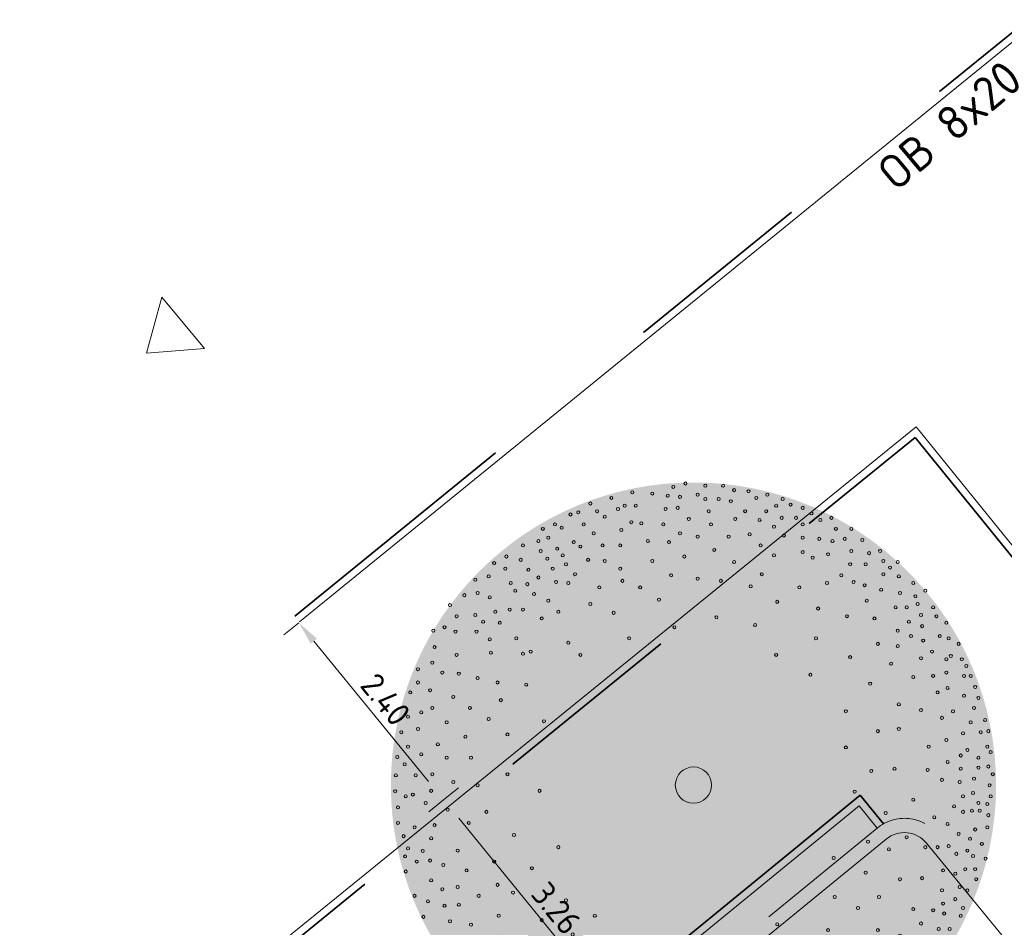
# Model space of a CAD drawing. Header units: metres. Extents: x 92403 to 95147, y 464428 to 465602.
# Tile 517 of 568: x 93371 to 93381, y 465209 to 465218. Entities that reach past the tile are written whole.
import ezdxf

# ---------------------------------------------------------------- set-up
doc = ezdxf.new("R2010")
doc.units = ezdxf.units.M
doc.linetypes.add('VH-OPSLUITBAND_80X200', pattern=[14, 8, -2, 2, -2])
doc.linetypes.add('VH-TROTTOIRBAND', pattern=[15, 5, -2, 2, -2, 2, -2])
doc.layers.get('0').update_dxf_attribs({"linetype": 'CONTINUOUS'})
doc.layers.get('Defpoints').update_dxf_attribs({"linetype": 'CONTINUOUS'})
for name, color, linetype, lineweight in [('B-RO-OG-TOPOGRAFIE_BEBOUWING_ENTREE-S', 7, 'CONTINUOUS', 5), ('N-WE-VH-KANTOPSLUITING_OPSLUITBAND_80X200-G', 7, 'VH-OPSLUITBAND_80X200', 35), ('N-WE-VH-KANTOPSLUITING_TROTTOIRBAND-G', 7, 'VH-TROTTOIRBAND', 35), ('N-WE-VH-KANTOPSLUITING_TROTTOIRBAND_130 150-T18', 10, 'CONTINUOUS', 18), ('N-WE-VH-KANTOPSLUITING_VOORKANTBAND-G', 50, 'CONTINUOUS', 35), ('X-XX-AL-M', 7, 'CONTINUOUS', 18)]:
    doc.layers.add(name, color=color, linetype=linetype, lineweight=lineweight)
doc.layers.add('N-RO-GR-BOOM-S', color=7, linetype='CONTINUOUS', lineweight=9, true_color=0x005700, transparency=0.3)
doc.layers.add('N-RO-GR-BOOM-V', color=7, linetype='CONTINUOUS', lineweight=18, true_color=0x002600)
doc.styles.add('NLCS-ISO-M100-T25', font='NLCS-ISO.ttf', dxfattribs={"height": 0.25})
doc.styles.add('NLCS-ISO-M200-T18', font='NLCS-ISO.ttf', dxfattribs={"height": 0.36})
doc.dimstyles.new('NLCS-M100-T25-PIJL_L2_H1', dxfattribs={"dimscale": 0.1, "dimtxt": 2.5, "dimasz": 2.5, "dimexe": 2, "dimexo": 2, "dimgap": 0.7, "dimtad": 1, "dimzin": 0, "dimdsep": 46, "dimtxsty": 'NLCS-ISO-M100-T25', "dimcen": 0, "dimdle": 2, "dimclrd": 256, "dimclre": 256, "dimclrt": 256, "dimadec": 1, "dimazin": 0, "dimtfac": 1, "dimtdec": 3, "dimtofl": 0, "dimtmove": 0, "dimatfit": 3, "dimfxl": 2, "dimfxlon": 1, "dimtfillclr": 256, "dimtolj": 1, "dimtzin": 0, "dimlwd": -1, "dimlwe": -1, "dimarcsym": 0})

# ---------------------------------------------------------------- blocks, each defined once
blk = doc.blocks.new('SRO-BEBOUWING_ENTREE')
blk.add_lwpolyline([(0, 0.35), (0, -0.35), (0.5, 0)], close=True)
blk = doc.blocks.new('*D30')
at = {"layer": 'Defpoints', "color": 0, "transparency": 16777216}
for p in [(93373.61134925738, 465212.0039506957), (93375.13047371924, 465210.1464884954), (93375.13047371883, 465210.1464884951)]:
    blk.add_point(p, dxfattribs=at)
at = {"layer": 'X-XX-AL-M', "transparency": 16777216}
for p, q in [((93373.61134925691, 465212.0039506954), (93373.45653258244, 465211.8773339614)), ((93373.76962017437, 465211.8104298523), (93374.97220280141, 465210.3400093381)), ((93375.13047371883, 465210.1464884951), (93374.97565704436, 465210.0198717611))]:
    blk.add_line(p, q, dxfattribs=at)
for points in [[(93373.80187364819, 465211.8368083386), (93373.73736670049, 465211.784051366), (93373.61134925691, 465212.0039506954)], [(93375.00445627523, 465210.3663878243), (93374.93994932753, 465210.3136308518), (93375.13047371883, 465210.1464884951)]]:
    blk.add_solid(points, dxfattribs=at)
at = {"layer": 'X-XX-AL-M', "transparency": 16777216, "insert": (93374.52185774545, 465211.1986709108), "char_height": 0.25, "attachment_point": 5, "rotation": 309.27799830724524, "style": 'NLCS-ISO-M100-T25'}
blk.add_mtext('\\A1;2.40', dxfattribs=at)
blk = doc.blocks.new('*D31')
at = {"layer": 'Defpoints', "color": 0, "transparency": 16777216}
for p in [(93375.1304737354, 465210.1464885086), (93377.1916678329, 465207.6262274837), (93377.1916678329, 465207.6262274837)]:
    blk.add_point(p, dxfattribs=at)
at = {"layer": 'X-XX-AL-M', "transparency": 16777216}
for p, q in [((93375.13047373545, 465210.1464885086), (93375.28529041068, 465210.2731052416)), ((93375.28874465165, 465209.9529676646), (93377.0333969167, 465207.8197483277)), ((93377.1916678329, 465207.6262274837), (93377.34648450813, 465207.7528442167))]:
    blk.add_line(p, q, dxfattribs=at)
for points in [[(93375.32099812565, 465209.9793461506), (93375.2564911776, 465209.9265891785), (93375.13047373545, 465210.1464885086)], [(93377.0656503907, 465207.8461268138), (93377.00114344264, 465207.7933698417), (93377.1916678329, 465207.6262274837)]]:
    blk.add_solid(points, dxfattribs=at)
at = {"layer": 'X-XX-AL-M', "transparency": 16777216, "insert": (93376.31201704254, 465209.0098093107), "char_height": 0.25, "attachment_point": 5, "rotation": 309.27799794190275, "style": 'NLCS-ISO-M100-T25'}
blk.add_mtext('\\A1;3.26', dxfattribs=at)
blk = doc.blocks.new('*U301')
at = {"layer": 'N-RO-GR-BOOM-V', "linetype": 'ByBlock', "ltscale": 1.000000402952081, "transparency": 33554567}
h = blk.add_hatch(color=98, dxfattribs=at)
h.dxf.hatch_style = 1
h.set_gradient(color1=(0, 51, 0), color2=(184, 200, 91), rotation=176.99999999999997, centered=1, name='INVCURVED')
edge = h.paths.add_edge_path()
edge.add_arc((0, 0), 2.75, 0, 360)
at = {"color": 0, "lineweight": -2}
for centre, radius in [((-0.1833204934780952, 2.710032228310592), 0.01390007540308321), ((-0.07281489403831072, 2.740612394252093), 0.01390007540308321), ((0.1078860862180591, 2.720457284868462), 0.01390007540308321), ((0.2691269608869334, 2.720457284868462), 0.01390007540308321), ((0.3692075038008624, 2.680147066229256), 0.01390007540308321), ((-0.7455785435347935, 2.609951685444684), 0.01390007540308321), ((-0.555147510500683, 2.659991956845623), 0.01390007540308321), ((-0.3737515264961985, 2.649566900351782), 0.01390007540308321), ((-0.2333607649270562, 2.630106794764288), 0.01390007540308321), ((-0.1228551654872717, 2.619681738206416), 0.01390007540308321), ((0.03769070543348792, 2.639836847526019), 0.01390007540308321), ((0.1078860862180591, 2.599526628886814), 0.01390007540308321), ((0.2288167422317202, 2.599526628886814), 0.01390007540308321), ((0.4998682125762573, 2.669722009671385), 0.01390007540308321), ((0.5707585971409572, 2.609951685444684), 0.01390007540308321), ((0.6708391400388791, 2.639836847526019), 0.01390007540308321), ((0.8112299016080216, 2.599526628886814), 0.01390007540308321), ((-0.9367045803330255, 2.559216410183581), 0.01390007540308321), ((-0.685808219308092, 2.509176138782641), 0.01390007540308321), ((-0.6253428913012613, 2.539061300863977), 0.01390007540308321), ((-0.5245673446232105, 2.539061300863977), 0.01390007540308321), ((-0.2535158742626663, 2.509176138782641), 0.01390007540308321), ((-0.1430102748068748, 2.519601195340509), 0.01390007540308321), ((0.3393223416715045, 2.579371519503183), 0.01390007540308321), ((0.7514595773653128, 2.539061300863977), 0.01390007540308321), ((0.8821202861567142, 2.549486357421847), 0.01390007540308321), ((0.9926258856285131, 2.519601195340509), 0.01390007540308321), ((-1.117405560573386, 2.459135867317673), 0.01390007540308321), ((-1.04721017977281, 2.479290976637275), 0.01390007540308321), ((-0.8762392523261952, 2.489021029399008), 0.01390007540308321), ((-0.806043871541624, 2.438980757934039), 0.01390007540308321), ((-0.0422347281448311, 2.418825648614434), 0.01390007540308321), ((0.1384662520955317, 2.489021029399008), 0.01390007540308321), ((0.3796325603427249, 2.418825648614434), 0.01390007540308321), ((0.4699830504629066, 2.489021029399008), 0.01390007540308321), ((0.600643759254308, 2.409095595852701), 0.01390007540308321), ((0.6611090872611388, 2.489021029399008), 0.01390007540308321), ((0.8014998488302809, 2.428555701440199), 0.01390007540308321), ((0.9321605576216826, 2.428555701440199), 0.01390007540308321), ((1.072551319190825, 2.468865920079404), 0.01390007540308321), ((1.153171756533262, 2.409095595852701), 0.01390007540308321), ((1.253947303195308, 2.428555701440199), 0.01390007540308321), ((-1.368996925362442, 2.328475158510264), 0.01390007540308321), ((-1.25849132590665, 2.36878537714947), 0.01390007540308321), ((-1.198025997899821, 2.338205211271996), 0.01390007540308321), ((-0.9971699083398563, 2.36878537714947), 0.01390007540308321), ((-0.6552280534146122, 2.318745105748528), 0.01390007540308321), ((-0.5648775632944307, 2.388940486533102), 0.01390007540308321), ((-0.4745270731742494, 2.378515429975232), 0.01390007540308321), ((-0.2736709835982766, 2.36878537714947), 0.01390007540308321), ((0.1586213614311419, 2.36878537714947), 0.01390007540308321), ((0.7313044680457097, 2.348630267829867), 0.01390007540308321), ((0.9926258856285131, 2.36878537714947), 0.01390007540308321), ((1.293562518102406, 2.328475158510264), 0.01390007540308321), ((1.434648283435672, 2.328475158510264), 0.01390007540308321), ((-1.31826165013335, 2.247854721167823), 0.01390007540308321), ((-0.9068194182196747, 2.288164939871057), 0.01390007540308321), ((-0.1228551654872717, 2.288164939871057), 0.01390007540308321), ((0.03769070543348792, 2.25827977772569), 0.01390007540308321), ((0.3191672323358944, 2.25827977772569), 0.01390007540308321), ((0.5102932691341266, 2.278434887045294), 0.01390007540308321), ((0.8216549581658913, 2.268009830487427), 0.01390007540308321), ((0.9926258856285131, 2.247854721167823), 0.01390007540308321), ((1.143441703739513, 2.23812466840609), 0.01390007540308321), ((1.374182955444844, 2.23812466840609), 0.01390007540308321), ((1.534728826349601, 2.22769961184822), 0.01390007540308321), ((-1.549697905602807, 2.177659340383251), 0.01390007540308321), ((-1.408612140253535, 2.217969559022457), 0.01390007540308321), ((-1.238336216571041, 2.147774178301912), 0.01390007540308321), ((-1.08752039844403, 2.208239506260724), 0.01390007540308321), ((-1.0270550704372, 2.167929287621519), 0.01390007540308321), ((-0.8261989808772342, 2.177659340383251), 0.01390007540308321), ((-0.6656531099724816, 2.177659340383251), 0.01390007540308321), ((-0.4140617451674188, 2.217969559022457), 0.01390007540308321), ((-0.2236307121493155, 2.208239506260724), 0.01390007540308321), ((0.1885065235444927, 2.137349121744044), 0.01390007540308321), ((0.6103738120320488, 2.177659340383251), 0.01390007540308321), ((1.263677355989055, 2.217969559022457), 0.01390007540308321), ((-1.700513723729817, 2.077578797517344), 0.01390007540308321), ((-1.569853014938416, 2.046998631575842), 0.01390007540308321), ((-1.389152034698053, 2.127619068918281), 0.01390007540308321), ((-1.32868670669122, 2.057423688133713), 0.01390007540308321), ((-1.187600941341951, 2.087308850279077), 0.01390007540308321), ((-0.9568596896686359, 2.046998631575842), 0.01390007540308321), ((-0.0825449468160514, 2.077578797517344), 0.01390007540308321), ((0.7313044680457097, 2.087308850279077), 0.01390007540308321), ((0.9926258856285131, 2.117194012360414), 0.01390007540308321), ((1.082976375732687, 2.067153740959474), 0.01390007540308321), ((1.223367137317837, 2.097733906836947), 0.01390007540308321), ((1.434648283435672, 2.127619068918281), 0.01390007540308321), ((1.595194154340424, 2.107463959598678), 0.01390007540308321), ((1.695969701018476, 2.127619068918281), 0.01390007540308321), ((-1.81101932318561, 2.017113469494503), 0.01390007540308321), ((-1.710243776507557, 1.967073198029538), 0.01390007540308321), ((-1.499657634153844, 1.956648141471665), 0.01390007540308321), ((-1.278646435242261, 1.967073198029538), 0.01390007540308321), ((-1.1577157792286, 2.006688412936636), 0.01390007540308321), ((-0.806043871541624, 2.03726857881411), 0.01390007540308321), ((-0.6656531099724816, 1.967073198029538), 0.01390007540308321), ((-0.3737515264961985, 2.03726857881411), 0.01390007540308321), ((0.3692075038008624, 2.026843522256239), 0.01390007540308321), ((1.424223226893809, 2.006688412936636), 0.01390007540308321), ((1.565308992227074, 2.006688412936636), 0.01390007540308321), ((1.72585486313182, 2.03726857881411), 0.01390007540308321), ((1.786320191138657, 1.976803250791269), 0.01390007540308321), ((1.856515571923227, 2.026843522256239), 0.01390007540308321), ((-1.981990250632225, 1.866297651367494), 0.01390007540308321), ((-1.861059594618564, 1.896877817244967), 0.01390007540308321), ((-1.408612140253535, 1.886452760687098), 0.01390007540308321), ((-1.077095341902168, 1.916337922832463), 0.01390007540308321), ((-0.2034756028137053, 1.906607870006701), 0.01390007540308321), ((0.03769070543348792, 1.876722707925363), 0.01390007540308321), ((0.6207988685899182, 1.916337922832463), 0.01390007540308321), ((1.34429779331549, 1.906607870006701), 0.01390007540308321), ((1.72585486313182, 1.916337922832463), 0.01390007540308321), ((1.866245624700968, 1.896877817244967), 0.01390007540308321), ((-1.660203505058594, 1.836412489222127), 0.01390007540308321), ((-1.509387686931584, 1.825987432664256), 0.01390007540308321), ((-1.248066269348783, 1.84614254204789), 0.01390007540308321), ((-1.13756066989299, 1.836412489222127), 0.01390007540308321), ((-0.856084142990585, 1.796102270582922), 0.01390007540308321), ((-0.6454980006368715, 1.856567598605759), 0.01390007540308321), ((-0.4842571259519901, 1.796102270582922), 0.01390007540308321), ((0.2489718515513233, 1.856567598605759), 0.01390007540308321), ((0.5200233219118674, 1.805832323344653), 0.01390007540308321), ((0.9620457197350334, 1.796102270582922), 0.01390007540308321), ((1.213637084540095, 1.836412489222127), 0.01390007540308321), ((1.45480339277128, 1.84614254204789), 0.01390007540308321), ((1.554883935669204, 1.816257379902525), 0.01390007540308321), ((1.705699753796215, 1.775947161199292), 0.01390007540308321), ((1.996906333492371, 1.836412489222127), 0.01390007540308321), ((-2.082070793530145, 1.725906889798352), 0.01390007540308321), ((-1.961835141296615, 1.746061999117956), 0.01390007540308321), ((-1.85132954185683, 1.70575178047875), 0.01390007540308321), ((-1.619893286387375, 1.766217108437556), 0.01390007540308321), ((-1.448922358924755, 1.735636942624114), 0.01390007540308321), ((1.876670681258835, 1.746061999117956), 0.01390007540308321), ((2.017061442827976, 1.715481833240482), 0.01390007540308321), ((2.107411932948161, 1.766217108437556), 0.01390007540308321), ((-2.212731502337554, 1.635556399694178), 0.01390007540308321), ((-1.31826165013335, 1.675866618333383), 0.01390007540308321), ((-0.9367045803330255, 1.64528645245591), 0.01390007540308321), ((-0.3139812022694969, 1.685596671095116), 0.01390007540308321), ((0.7611896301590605, 1.665441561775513), 0.01390007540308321), ((1.133016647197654, 1.604976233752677), 0.01390007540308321), ((1.575039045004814, 1.675866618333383), 0.01390007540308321), ((1.836360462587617, 1.615401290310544), 0.01390007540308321), ((1.937136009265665, 1.615401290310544), 0.01390007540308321), ((2.037216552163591, 1.64528645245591), 0.01390007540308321), ((2.178302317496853, 1.615401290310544), 0.01390007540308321), ((-2.152266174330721, 1.534780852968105), 0.01390007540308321), ((-1.981990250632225, 1.545205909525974), 0.01390007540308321), ((-1.800594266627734, 1.57509107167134), 0.01390007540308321), ((-1.669933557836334, 1.595246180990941), 0.01390007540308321), ((-1.549697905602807, 1.595246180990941), 0.01390007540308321), ((-1.378726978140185, 1.514625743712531), 0.01390007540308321), ((-1.227911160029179, 1.57509107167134), 0.01390007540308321), ((-0.7254234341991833, 1.565361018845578), 0.01390007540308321), ((0.2086616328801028, 1.52505080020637), 0.01390007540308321), ((1.394338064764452, 1.534780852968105), 0.01390007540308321), ((1.645234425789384, 1.514625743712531), 0.01390007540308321), ((2.067796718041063, 1.545205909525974), 0.01390007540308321), ((2.208187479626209, 1.534780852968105), 0.01390007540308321), ((-2.262771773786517, 1.434700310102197), 0.01390007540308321), ((-1.91109986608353, 1.484740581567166), 0.01390007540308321), ((-1.76028404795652, 1.475010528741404), 0.01390007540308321), ((-0.1728954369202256, 1.434700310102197), 0.01390007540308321), ((0.5603335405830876, 1.4548554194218), 0.01390007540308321), ((1.95729111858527, 1.484740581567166), 0.01390007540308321), ((2.07752677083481, 1.444430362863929), 0.01390007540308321), ((2.298537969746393, 1.475010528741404), 0.01390007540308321), ((-2.363547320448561, 1.404120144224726), 0.01390007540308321), ((-2.162691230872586, 1.394390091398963), 0.01390007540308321), ((-1.971565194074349, 1.394390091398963), 0.01390007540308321), ((-1.610163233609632, 1.333924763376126), 0.01390007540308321), ((-0.585032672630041, 1.333924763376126), 0.01390007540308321), ((1.112861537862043, 1.333924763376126), 0.01390007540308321), ((1.856515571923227, 1.404120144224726), 0.01390007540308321), ((1.976751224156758, 1.354079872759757), 0.01390007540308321), ((2.238072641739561, 1.354079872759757), 0.01390007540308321), ((2.318693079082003, 1.333924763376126), 0.01390007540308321), ((-2.353122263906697, 1.253999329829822), 0.01390007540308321), ((-1.85132954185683, 1.324194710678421), 0.01390007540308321), ((-1.13756066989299, 1.293614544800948), 0.01390007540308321), ((1.675814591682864, 1.283884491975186), 0.01390007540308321), ((1.856515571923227, 1.263729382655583), 0.01390007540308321), ((2.08725682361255, 1.313769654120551), 0.01390007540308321), ((2.409043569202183, 1.283884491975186), 0.01390007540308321), ((-2.152266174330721, 1.183108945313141), 0.01390007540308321), ((-1.840904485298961, 1.203264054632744), 0.01390007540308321), ((-1.549697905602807, 1.193534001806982), 0.01390007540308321), ((-1.479502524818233, 1.213689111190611), 0.01390007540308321), ((-1.0270550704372, 1.183108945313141), 0.01390007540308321), ((0.7514595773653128, 1.183108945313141), 0.01390007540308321), ((1.424223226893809, 1.162953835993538), 0.01390007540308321), ((2.067796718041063, 1.153223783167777), 0.01390007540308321), ((2.167877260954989, 1.213689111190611), 0.01390007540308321), ((2.338848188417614, 1.173378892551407), 0.01390007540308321), ((-2.373277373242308, 1.112913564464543), 0.01390007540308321), ((1.796050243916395, 1.103183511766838), 0.01390007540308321), ((2.298537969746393, 1.143493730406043), 0.01390007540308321), ((2.438928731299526, 1.143493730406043), 0.01390007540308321), ((2.479238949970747, 1.083028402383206), 0.01390007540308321), ((-2.503938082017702, 1.05314324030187), 0.01390007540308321), ((-2.28292688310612, 1.022563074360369), 0.01390007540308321), ((-2.132111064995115, 1.012833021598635), 0.01390007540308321), ((-1.961835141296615, 0.9725228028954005), 0.01390007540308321), ((1.062821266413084, 1.002407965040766), 0.01390007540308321), ((1.996906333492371, 0.9822528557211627), 0.01390007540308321), ((2.178302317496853, 0.992677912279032), 0.01390007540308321), ((2.298537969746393, 1.022563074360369), 0.01390007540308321), ((2.459083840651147, 0.992677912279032), 0.01390007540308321), ((2.519549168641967, 0.992677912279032), 0.01390007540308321), ((-2.503938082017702, 0.9322125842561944), 0.01390007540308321), ((-1.78043915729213, 0.9322125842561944), 0.01390007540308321), ((-1.519812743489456, 0.9120574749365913), 0.01390007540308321), ((1.605619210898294, 0.922482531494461), 0.01390007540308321), ((2.308963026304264, 0.8821723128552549), 0.01390007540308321), ((2.559859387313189, 0.8919023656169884), 0.01390007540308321), ((-2.574133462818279, 0.8418620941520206), 0.01390007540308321), ((-2.39343248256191, 0.8620172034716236), 0.01390007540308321), ((-2.182846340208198, 0.8015518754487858), 0.01390007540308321), ((2.217917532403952, 0.8418620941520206), 0.01390007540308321), ((2.459083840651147, 0.8119769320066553), 0.01390007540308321), ((2.589744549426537, 0.7918218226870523), 0.01390007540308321), ((-1.750553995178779, 0.7716667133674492), 0.01390007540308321), ((1.866245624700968, 0.7334415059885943), 0.01390007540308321), ((-2.594288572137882, 0.6208508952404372), 0.01390007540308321), ((-2.474052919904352, 0.6611611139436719), 0.01390007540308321), ((-2.373277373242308, 0.701471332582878), 0.01390007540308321), ((-2.032030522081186, 0.701471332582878), 0.01390007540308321), ((1.384608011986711, 0.6708911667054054), 0.01390007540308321), ((2.067796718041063, 0.681316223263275), 0.01390007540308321), ((2.35900329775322, 0.6708911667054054), 0.01390007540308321), ((2.549434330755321, 0.701471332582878), 0.01390007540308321), ((-2.2426166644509, 0.5708106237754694), 0.01390007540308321), ((-1.861059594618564, 0.6006957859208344), 0.01390007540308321), ((-1.358571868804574, 0.5805406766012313), 0.01390007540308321), ((2.25822775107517, 0.6111208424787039), 0.01390007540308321), ((2.519549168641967, 0.5708106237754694), 0.01390007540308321), ((2.650209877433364, 0.5909657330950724), 0.01390007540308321), ((-2.654753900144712, 0.4804601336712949), 0.01390007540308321), ((-2.503938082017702, 0.51034529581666), 0.01390007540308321), ((-2.072340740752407, 0.4401499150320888), 0.01390007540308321), ((-1.690088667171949, 0.460305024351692), 0.01390007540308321), ((1.675814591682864, 0.4901901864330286), 0.01390007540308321), ((1.866245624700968, 0.51034529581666), 0.01390007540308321), ((2.449353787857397, 0.4700350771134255), 0.01390007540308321), ((2.609899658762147, 0.4804601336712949), 0.01390007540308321), ((2.680095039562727, 0.4901901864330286), 0.01390007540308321), ((-2.594288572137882, 0.349799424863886), 0.01390007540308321), ((-2.323237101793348, 0.3699545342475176), 0.01390007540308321), ((2.137992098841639, 0.349799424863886), 0.01390007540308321), ((2.298537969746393, 0.4102647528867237), 0.01390007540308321), ((2.67036498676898, 0.349799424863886), 0.01390007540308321), ((-2.690894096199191, 0.2552789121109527), 0.01390007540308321), ((-2.474052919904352, 0.2796040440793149), 0.01390007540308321), ((1.384608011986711, 0.3421543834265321), 0.01390007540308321), ((2.429198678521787, 0.2691789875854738), 0.01390007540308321), ((2.489664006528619, 0.3192192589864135), 0.01390007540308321), ((2.700250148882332, 0.2997591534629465), 0.01390007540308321), ((-2.624868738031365, 0.1892535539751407), 0.01390007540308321), ((-2.2426166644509, 0.2490238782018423), 0.01390007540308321), ((-2.021605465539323, 0.2490238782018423), 0.01390007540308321), ((2.308963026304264, 0.2094086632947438), 0.01390007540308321), ((2.589744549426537, 0.2490238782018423), 0.01390007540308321), ((2.680095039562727, 0.1690984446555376), 0.01390007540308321), ((-2.704794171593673, 0.08847800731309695), 0.01390007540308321), ((-2.524093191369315, 0.08847800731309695), 0.01390007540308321), ((-2.373277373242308, 0.09890306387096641), 0.01390007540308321), ((-1.690088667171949, 0.09890306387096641), 0.01390007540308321), ((0, 0), 0.165), ((1.615349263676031, 0.1287882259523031), 0.01390007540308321), ((1.826630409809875, 0.1489433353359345), 0.01390007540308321), ((2.127567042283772, 0.138518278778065), 0.01390007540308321), ((2.429198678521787, 0.1489433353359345), 0.01390007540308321), ((2.589744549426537, 0.1586733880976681), 0.01390007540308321), ((2.720405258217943, 0.09890306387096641), 0.01390007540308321), ((-2.182846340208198, 0.02801267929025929), 0.01390007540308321), ((-1.961835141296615, -0.00187248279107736), 0.01390007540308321), ((2.25822775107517, 0.04816778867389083), 0.01390007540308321), ((2.419468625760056, 0.02801267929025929), 0.01390007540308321), ((2.549434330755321, 0.05859284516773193), 0.01390007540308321), ((2.690520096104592, -0.00187248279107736), 0.01390007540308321), ((-2.7110492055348, -0.05608277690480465), 0.01390007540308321), ((-2.614443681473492, -0.1026480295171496), 0.01390007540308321), ((-2.550503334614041, -0.0859679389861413), 0.01390007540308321), ((-2.383702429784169, -0.05191275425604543), 0.01390007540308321), ((-1.39888208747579, -0.05191275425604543), 0.01390007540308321), ((1.46453344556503, -0.05955779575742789), 0.01390007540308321), ((2.449353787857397, -0.1026480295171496), 0.01390007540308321), ((2.53970427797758, -0.0720678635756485), 0.01390007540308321), ((2.700250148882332, -0.1026480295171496), 0.01390007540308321), ((-2.433742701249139, -0.1624183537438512), 0.01390007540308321), ((1.996906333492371, -0.1325331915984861), 0.01390007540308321), ((2.589744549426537, -0.1624183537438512), 0.01390007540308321), ((2.67036498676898, -0.1728434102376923), 0.01390007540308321), ((-2.685334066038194, -0.2027285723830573), 0.01390007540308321), ((-2.232886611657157, -0.2228836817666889), 0.01390007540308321), ((-1.881214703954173, -0.2430387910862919), 0.01390007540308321), ((1.746009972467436, -0.2527688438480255), 0.01390007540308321), ((2.368733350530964, -0.1929985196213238), 0.01390007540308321), ((2.449353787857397, -0.2430387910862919), 0.01390007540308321), ((2.529974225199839, -0.2326137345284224), 0.01390007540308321), ((2.600169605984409, -0.2326137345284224), 0.01390007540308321), ((2.680095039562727, -0.2729239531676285), 0.01390007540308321), ((-2.685334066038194, -0.3431193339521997), 0.01390007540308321), ((-2.353122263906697, -0.3632744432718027), 0.01390007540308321), ((-2.041760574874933, -0.3431193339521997), 0.01390007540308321), ((2.188032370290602, -0.2930790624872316), 0.01390007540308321), ((2.308963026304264, -0.3535443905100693), 0.01390007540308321), ((-2.534518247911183, -0.3834295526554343), 0.01390007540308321), ((-1.630318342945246, -0.4536249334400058), 0.01390007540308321), ((2.409043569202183, -0.4438948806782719), 0.01390007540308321), ((2.559859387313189, -0.4035846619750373), 0.01390007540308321), ((2.67036498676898, -0.3834295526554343), 0.01390007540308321), ((-2.634598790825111, -0.464049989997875), 0.01390007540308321), ((-2.383702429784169, -0.4842050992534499), 0.01390007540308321), ((1.585464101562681, -0.5140902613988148), 0.01390007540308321), ((1.937136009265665, -0.4737800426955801), 0.01390007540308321), ((2.513294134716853, -0.4876801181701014), 0.01390007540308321), ((2.62032471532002, -0.5342453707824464), 0.01390007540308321), ((-2.594288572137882, -0.5745555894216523), 0.01390007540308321), ((-2.460152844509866, -0.5981857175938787), 0.01390007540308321), ((-2.142536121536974, -0.5947106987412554), 0.01390007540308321), ((-1.227911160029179, -0.5641305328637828), 0.01390007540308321), ((1.775895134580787, -0.5842856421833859), 0.01390007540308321), ((2.107411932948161, -0.5641305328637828), 0.01390007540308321), ((2.217917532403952, -0.5641305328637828), 0.01390007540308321), ((2.318693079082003, -0.5544004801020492), 0.01390007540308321), ((2.388888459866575, -0.6245958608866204), 0.01390007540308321), ((2.489664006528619, -0.5947106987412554), 0.01390007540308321), ((-2.620698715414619, -0.6482259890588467), 0.01390007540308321), ((-2.514363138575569, -0.6947912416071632), 0.01390007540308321), ((-2.39343248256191, -0.685061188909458), 0.01390007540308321), ((-2.273196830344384, -0.7253714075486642), 0.01390007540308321), ((-1.81101932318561, -0.6947912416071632), 0.01390007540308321), ((1.273407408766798, -0.6621260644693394), 0.01390007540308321), ((2.53970427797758, -0.6447509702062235), 0.01390007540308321), ((2.654379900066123, -0.6683810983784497), 0.01390007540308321), ((-2.614443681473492, -0.7851417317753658), 0.01390007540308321), ((-2.061915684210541, -0.7754116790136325), 0.01390007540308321), ((-1.469077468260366, -0.7552565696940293), 0.01390007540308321), ((1.565308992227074, -0.7955667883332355), 0.01390007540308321), ((2.268652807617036, -0.7754116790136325), 0.01390007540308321), ((2.379158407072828, -0.8052968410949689), 0.01390007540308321), ((2.469508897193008, -0.7649866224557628), 0.01390007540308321), ((2.559859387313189, -0.7649866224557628), 0.01390007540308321), ((-2.383702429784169, -0.8657621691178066), 0.01390007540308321), ((-1.78043915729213, -0.9060723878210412), 0.01390007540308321), ((1.876670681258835, -0.855337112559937), 0.01390007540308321), ((2.07752677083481, -0.8456070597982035), 0.01390007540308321), ((2.569589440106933, -0.855337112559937), 0.01390007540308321), ((-2.28292688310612, -0.946382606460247), 0.01390007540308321), ((-2.142536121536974, -0.9262274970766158), 0.01390007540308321), ((-1.640048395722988, -0.976267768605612), 0.01390007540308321), ((2.25822775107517, -0.9561126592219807), 0.01390007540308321), ((2.419468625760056, -0.9262274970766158), 0.01390007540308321), ((2.489664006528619, -0.9561126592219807), 0.01390007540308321), ((-2.534518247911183, -1.006152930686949), 0.01390007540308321), ((-2.413587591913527, -1.056193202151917), 0.01390007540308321), ((-2.132111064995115, -1.08677336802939), 0.01390007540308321), ((-1.95141008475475, -1.006152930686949), 0.01390007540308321), ((-1.1577157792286, -1.046463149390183), 0.01390007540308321), ((1.283832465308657, -1.016577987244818), 0.01390007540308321), ((1.685544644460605, -1.016577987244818), 0.01390007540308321), ((2.268652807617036, -1.07634831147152), 0.01390007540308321), ((2.379158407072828, -1.036733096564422), 0.01390007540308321), ((-2.262771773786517, -1.096503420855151), 0.01390007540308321), ((1.495113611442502, -1.116658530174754), 0.01390007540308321), ((1.996906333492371, -1.127083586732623), 0.01390007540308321), ((2.178302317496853, -1.136813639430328), 0.01390007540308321), ((2.278382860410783, -1.166698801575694), 0.01390007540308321), ((2.449353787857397, -1.116658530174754), 0.01390007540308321), ((-2.453897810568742, -1.197278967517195), 0.01390007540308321), ((-2.212731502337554, -1.237589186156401), 0.01390007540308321), ((-1.770709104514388, -1.186853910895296), 0.01390007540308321), ((-1.378726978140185, -1.227164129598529), 0.01390007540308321), ((-0.8963943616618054, -1.186853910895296), 0.01390007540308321), ((0.7611896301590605, -1.265389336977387), 0.01390007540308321), ((2.067796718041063, -1.257744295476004), 0.01390007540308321), ((2.429198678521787, -1.186853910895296), 0.01390007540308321), ((-2.021605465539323, -1.267474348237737), 0.01390007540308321), ((1.223367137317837, -1.317514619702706), 0.01390007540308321), ((1.675814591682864, -1.317514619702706), 0.01390007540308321), ((2.228342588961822, -1.307784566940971), 0.01390007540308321), ((2.328423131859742, -1.307784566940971), 0.01390007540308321), ((-2.323237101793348, -1.387710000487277), 0.01390007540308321), ((-2.152266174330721, -1.387710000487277), 0.01390007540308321), ((-1.881214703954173, -1.42802021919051), 0.01390007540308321), ((-1.740823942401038, -1.377979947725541), 0.01390007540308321), ((-1.097250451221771, -1.357824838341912), 0.01390007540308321), ((-0.7657336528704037, -1.42802021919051), 0.01390007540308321), ((-0.4446419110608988, -1.42802021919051), 0.01390007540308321), ((1.012780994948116, -1.415510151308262), 0.01390007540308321), ((1.484688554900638, -1.407865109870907), 0.01390007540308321), ((1.876670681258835, -1.368249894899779), 0.01390007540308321), ((2.097681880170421, -1.398135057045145), 0.01390007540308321), ((2.278382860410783, -1.438445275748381), 0.01390007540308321), ((-2.061915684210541, -1.498215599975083), 0.01390007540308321), ((-1.509387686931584, -1.498215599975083), 0.01390007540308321), ((0.1683514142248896, -1.48640053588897), 0.01390007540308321), ((1.98717628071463, -1.528795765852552), 0.01390007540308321), ((2.137992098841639, -1.448175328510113), 0.01390007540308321), ((-2.203001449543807, -1.548950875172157), 0.01390007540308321), ((-1.81101932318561, -1.619146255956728), 0.01390007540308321), ((-1.25849132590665, -1.56910598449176), 0.01390007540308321), ((0.5804886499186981, -1.619146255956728), 0.01390007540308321), ((1.032936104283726, -1.548950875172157), 0.01390007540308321), ((1.495113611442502, -1.608721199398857), 0.01390007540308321), ((1.72585486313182, -1.56910598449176), 0.01390007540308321), ((1.890570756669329, -1.552425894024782), 0.01390007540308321), ((2.188032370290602, -1.538525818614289), 0.01390007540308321), ((-2.152266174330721, -1.689341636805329), 0.01390007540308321), ((-1.991720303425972, -1.649031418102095), 0.01390007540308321), ((-1.720668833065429, -1.679611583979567), 0.01390007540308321), ((-1.439192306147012, -1.689341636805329), 0.01390007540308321), ((-0.9165494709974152, -1.699071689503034), 0.01390007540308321), ((0.01753559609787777, -1.689341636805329), 0.01390007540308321), ((1.233792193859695, -1.679611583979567), 0.01390007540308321), ((1.796050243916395, -1.628876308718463), 0.01390007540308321), ((1.937136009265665, -1.679611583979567), 0.01390007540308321), ((2.107411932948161, -1.628876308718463), 0.01390007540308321), ((-2.001450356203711, -1.790117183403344), 0.01390007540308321), ((0.329592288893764, -1.75953701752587), 0.01390007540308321), ((0.8313850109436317, -1.779692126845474), 0.01390007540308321), ((1.394338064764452, -1.719226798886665), 0.01390007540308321), ((1.716124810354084, -1.76996207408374), 0.01390007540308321), ((2.007331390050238, -1.779692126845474), 0.01390007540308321), ((2.08725682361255, -1.739381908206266), 0.01390007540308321), ((-1.861059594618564, -1.849887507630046), 0.01390007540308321), ((-1.710243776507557, -1.829732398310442), 0.01390007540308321), ((-1.539272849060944, -1.829732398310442), 0.01390007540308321), ((-0.6253428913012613, -1.849887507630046), 0.01390007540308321), ((-0.2938260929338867, -1.80957728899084), 0.01390007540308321), ((1.474958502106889, -1.870042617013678), 0.01390007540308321), ((1.806475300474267, -1.80957728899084), 0.01390007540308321), ((-1.901369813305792, -1.950663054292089), 0.01390007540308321), ((-1.559427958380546, -1.940237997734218), 0.01390007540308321), ((-1.428767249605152, -1.940237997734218), 0.01390007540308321), ((-1.25849132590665, -1.930507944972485), 0.01390007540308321), ((-1.037480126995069, -1.970818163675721), 0.01390007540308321), ((0.7111493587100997, -1.960393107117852), 0.01390007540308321), ((1.082976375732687, -1.910352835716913), 0.01390007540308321), ((1.655659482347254, -1.920082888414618), 0.01390007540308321), ((1.735584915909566, -1.970818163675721), 0.01390007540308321), ((1.896825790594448, -1.899927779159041), 0.01390007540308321), ((-1.750553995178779, -2.050743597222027), 0.01390007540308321), ((-1.680358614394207, -1.990973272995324), 0.01390007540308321), ((-0.113125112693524, -2.070898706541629), 0.01390007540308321), ((0.3191672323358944, -2.070898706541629), 0.01390007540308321), ((0.4998682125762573, -2.070898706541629), 0.01390007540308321), ((1.333872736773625, -2.020858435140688), 0.01390007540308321), ((1.545153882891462, -2.01043337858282), 0.01390007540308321), ((1.735584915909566, -2.061168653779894), 0.01390007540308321), ((1.846785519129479, -2.01043337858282), 0.01390007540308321), ((-1.590008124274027, -2.101478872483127), 0.01390007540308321), ((-1.479502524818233, -2.120938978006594), 0.01390007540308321), ((-1.308531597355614, -2.15151914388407), 0.01390007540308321), ((-1.107675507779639, -2.15151914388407), 0.01390007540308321), ((-0.8866643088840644, -2.101478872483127), 0.01390007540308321), ((-0.6051877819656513, -2.081323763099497), 0.01390007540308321), ((-0.3737515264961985, -2.101478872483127), 0.01390007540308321), ((0.1183111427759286, -2.081323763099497), 0.01390007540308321), ((0.8821202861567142, -2.131364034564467), 0.01390007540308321), ((1.203212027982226, -2.111208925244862), 0.01390007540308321), ((1.384608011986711, -2.111208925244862), 0.01390007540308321), ((1.635504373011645, -2.141094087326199), 0.01390007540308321), ((-1.599738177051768, -2.171674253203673), 0.01390007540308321), ((-1.499657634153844, -2.211984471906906), 0.01390007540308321), ((-0.7963138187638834, -2.231444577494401), 0.01390007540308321), ((-0.5947627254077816, -2.231444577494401), 0.01390007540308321), ((0.1989315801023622, -2.221714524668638), 0.01390007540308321), ((0.3490523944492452, -2.241869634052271), 0.01390007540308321), ((1.012780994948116, -2.171674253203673), 0.01390007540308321), ((1.157341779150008, -2.235614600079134), 0.01390007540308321), ((1.484688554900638, -2.191829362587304), 0.01390007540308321), ((1.565308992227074, -2.221714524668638), 0.01390007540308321), ((-1.408612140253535, -2.302334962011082), 0.01390007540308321), ((-1.284206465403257, -2.275924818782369), 0.01390007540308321), ((-1.1577157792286, -2.271754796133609), 0.01390007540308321), ((-0.9665897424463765, -2.291909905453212), 0.01390007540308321), ((-0.8762392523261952, -2.321795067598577), 0.01390007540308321), ((-0.5349924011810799, -2.332220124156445), 0.01390007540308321), ((-0.3737515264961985, -2.262024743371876), 0.01390007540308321), ((-0.213205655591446, -2.291909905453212), 0.01390007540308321), ((-0.0825449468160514, -2.321795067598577), 0.01390007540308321), ((0.1078860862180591, -2.282179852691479), 0.01390007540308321), ((0.2489718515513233, -2.332220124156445), 0.01390007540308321), ((0.5902187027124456, -2.251599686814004), 0.01390007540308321), ((0.6909942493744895, -2.332220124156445), 0.01390007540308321), ((0.8216549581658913, -2.251599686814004), 0.01390007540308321), ((0.9926258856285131, -2.291909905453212), 0.01390007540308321), ((1.313717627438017, -2.262024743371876), 0.01390007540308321), ((1.434648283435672, -2.321795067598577), 0.01390007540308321), ((-1.288376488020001, -2.392685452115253), 0.01390007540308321), ((-1.147985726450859, -2.42257061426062), 0.01390007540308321), ((-0.9867448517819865, -2.412840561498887), 0.01390007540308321), ((-0.6955382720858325, -2.402415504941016), 0.01390007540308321), ((0.7952448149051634, -2.376005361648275), 0.01390007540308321), ((1.153171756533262, -2.362105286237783), 0.01390007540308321), ((1.263677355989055, -2.402415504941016), 0.01390007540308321), ((1.273407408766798, -2.341950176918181), 0.01390007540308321), ((-0.9464346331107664, -2.503191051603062), 0.01390007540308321), ((-0.8164689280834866, -2.512921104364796), 0.01390007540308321), ((-0.4745270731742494, -2.452455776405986), 0.01390007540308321), ((-0.3737515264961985, -2.483035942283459), 0.01390007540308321), ((-0.2535158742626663, -2.512921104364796), 0.01390007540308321), ((-0.2236307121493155, -2.442725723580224), 0.01390007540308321), ((0.007805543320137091, -2.442725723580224), 0.01390007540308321), ((0.1683514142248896, -2.47261088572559), 0.01390007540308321), ((0.3191672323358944, -2.452455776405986), 0.01390007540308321), ((0.4797131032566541, -2.462880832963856), 0.01390007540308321), ((0.6207988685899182, -2.483035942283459), 0.01390007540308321), ((0.7716146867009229, -2.483035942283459), 0.01390007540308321), ((0.9523156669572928, -2.432300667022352), 0.01390007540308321), ((1.082976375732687, -2.47261088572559), 0.01390007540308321), ((-0.6753831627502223, -2.562961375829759), 0.01390007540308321), ((-0.555147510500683, -2.603271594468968), 0.01390007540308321), ((-0.4140617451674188, -2.583116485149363), 0.01390007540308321), ((-0.2236307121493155, -2.603271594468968), 0.01390007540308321), ((-0.03250467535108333, -2.533076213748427), 0.01390007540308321), ((0.1481963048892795, -2.562961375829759), 0.01390007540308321), ((0.4136877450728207, -2.587286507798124), 0.01390007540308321), ((0.8313850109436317, -2.562961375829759), 0.01390007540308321), ((0.9822008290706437, -2.553231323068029), 0.01390007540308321), ((-0.4647970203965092, -2.683892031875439), 0.01390007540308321), ((-0.3237112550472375, -2.673466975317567), 0.01390007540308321), ((-0.06238983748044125, -2.683892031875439), 0.01390007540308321), ((0.04186072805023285, -2.61717166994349), 0.01390007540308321), ((0.3191672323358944, -2.663736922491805), 0.01390007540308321), ((0.5304483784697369, -2.653311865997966), 0.01390007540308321), ((0.6611090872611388, -2.613696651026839), 0.01390007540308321), ((-0.2034756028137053, -2.733932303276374), 0.01390007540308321), ((0.1280411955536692, -2.733932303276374), 0.01390007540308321)]:
    blk.add_circle(centre, radius, dxfattribs=at)

msp = doc.modelspace()

# ---------------------------------------------------------------- linework, layer by layer
at = {"layer": 'N-WE-VH-KANTOPSLUITING_OPSLUITBAND_80X200-G', "flags": 128}
msp.add_lwpolyline([(93451.252, 465272.148), (93439.725, 465262.735), (93436.208, 465259.863), (93425.117, 465250.807), (93420.444, 465246.991), (93412.049, 465240.136), (93407.38399999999, 465236.326), (93403.054, 465232.79), (93401.25299999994, 465231.3199999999), (93400.3289999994, 465230.5649999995), (93399.68368765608, 465230.03808318), (93398.0745131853, 465232.0090554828), (93373.5698526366, 465212.0732992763)], dxfattribs=at)
msp.add_lwpolyline([(93379.74207754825, 465209.8965960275), (93379.4969676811, 465210.196296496), (93375.80737402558, 465207.1787643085), (93370.43359372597, 465202.6724639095), (93368.74670225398, 465204.7518797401), (93380.07342011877, 465213.9446669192), (93381.35960718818, 465212.3591957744), (93383.24225371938, 465213.8876810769), (93381.9563495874, 465215.4728034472), (93383.14098932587, 465216.4338227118, -0.4136079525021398), (93384.4338566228, 465216.3004314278), (93386.9475582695, 465213.2151537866)], format="xyb", dxfattribs=at)
at = {"layer": 'N-WE-VH-KANTOPSLUITING_TROTTOIRBAND-G', "lineweight": 15, "flags": 128}
msp.add_lwpolyline([(93409.22620762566, 465234.0194362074), (93409.12865249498, 465233.9396507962, 0.4142135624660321), (93409.0652026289, 465233.3064256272), (93409.85655721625, 465232.3388214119, -0.414213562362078), (93409.81425730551, 465231.9166712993), (93381.52234267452, 465208.7781441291, -0.4142135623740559), (93381.10019256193, 465208.8204440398), (93380.30883797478, 465209.788048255, 0.4142135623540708), (93379.6756128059, 465209.851498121), (93376.04975361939, 465206.8860911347), (93364.7720641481, 465197.4289392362, 0.4142135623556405), (93364.7164021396, 465196.7949820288), (93365.51958991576, 465195.8371775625, -0.4142135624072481), (93365.4824819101, 465195.4145394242), (93362.34088326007, 465192.780083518, -0.4142135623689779), (93361.91824512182, 465192.8171915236), (93361.11420895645, 465193.7760076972, 0.412864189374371), (93360.4818441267, 465193.8329987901), (93349.4016381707, 465184.6281015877, 0.4105417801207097), (93349.33947252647, 465183.9987751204), (93350.12772249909, 465183.0253310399, -0.4005312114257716), (93350.08783779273, 465182.5980758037, -0.00624300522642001), (93337.59694746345, 465172.777867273), (93333.77386303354, 465169.7724176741, -0.4142135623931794), (93333.35260802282, 465169.8228578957), (93332.58007721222, 465170.8055562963, 0.4142135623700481), (93331.94819469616, 465170.8812166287), (93312.76592191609, 465155.8014152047, 0.4142135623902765), (93312.69026158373, 465155.1695326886), (93313.4530880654, 465154.1991786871, -0.4046260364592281), (93313.40991098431, 465153.7836883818, 0.006584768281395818), (93307.84968238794, 465149.4868792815, 0.0007773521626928), (93307.84931757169, 465149.4865886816, -0.4145501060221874), (93307.42728734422, 465149.5339585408), (93306.64822770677, 465150.5117100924, 0.4145410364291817), (93306.01546982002, 465150.5829155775, 0.01113529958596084), (93296.82985029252, 465142.9059798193, 0.00050503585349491), (93294.92943696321, 465141.1246417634, 0.4142817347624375), (93294.90957957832, 465140.4884814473), (93295.76559228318, 465139.5775194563, -0.4137453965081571), (93295.7522219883, 465139.1532884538, 0.001355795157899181), (93290.67901249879, 465134.3567665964, 0.0004311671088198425), (93290.67882515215, 465134.3565881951, -0.4149843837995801), (93290.25478696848, 465134.3671514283), (93289.39315453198, 465135.2729167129, 0.41428173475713), (93288.75688086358, 465135.288730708, 0.001894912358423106), (93281.70306045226, 465128.5243441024, 0.007732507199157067), (93271.35644185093, 465118.0421716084, 0.4143982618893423), (93271.37062908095, 465117.4057330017), (93272.27404364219, 465116.5422624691, -0.4109407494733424), (93272.28336074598, 465116.1172086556, 0.003748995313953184), (93267.41349969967, 465110.9351156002), (93267.26662102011, 465110.7855569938, -0.385792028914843), (93260.76285067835, 465110.4076440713), (93253.91245755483, 465115.928683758), (93247.14868926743, 465121.3922241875), (93239.93267225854, 465127.2285171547), (93232.6417733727, 465133.0977256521), (93225.2268281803, 465139.1635905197), (93210.81728473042, 465150.7938421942), (93209.77014246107, 465151.6249383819), (93201.83746426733, 465158.1229513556), (93199.91064924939, 465159.6492951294), (93198.36093343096, 465160.8770699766), (93192.87344971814, 465165.2248879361, -0.4633750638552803), (93192.68010969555, 465171.0963077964), (93202.2874474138, 465179.7962132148, -0.4142135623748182), (93202.71119125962, 465179.7752095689), (93203.55023334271, 465178.8486522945, 0.4142135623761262), (93204.18584911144, 465178.8171468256), (93218.56601801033, 465191.8390799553, 0.4142135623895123), (93218.59752347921, 465192.474695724), (93217.75848139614, 465193.4012529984, -0.414213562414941), (93217.77948504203, 465193.8249968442), (93218.27941079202, 465194.2777036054), (93222.85249066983, 465197.8135798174), (93223.97839364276, 465198.6619714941), (93225.03083329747, 465199.4201164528), (93227.81206252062, 465201.3614645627), (93227.86853999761, 465201.4014488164)], format="xyb", dxfattribs=at)
at = {"layer": 'N-WE-VH-KANTOPSLUITING_VOORKANTBAND-G', "linetype": 'Continuous', "lineweight": 15}
msp.add_lwpolyline([(93373.62033927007, 465212.0112420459), (93398.06305361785, 465231.8966019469), (93399.67231861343, 465229.9255187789), (93400.37961885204, 465230.5030505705), (93401.30358590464, 465231.2580236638), (93403.10460133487, 465232.7280362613), (93407.43460475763, 465236.2640390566), (93412.09959870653, 465240.0740341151), (93420.4946005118, 465246.9290355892), (93425.16759723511, 465250.7450329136), (93436.2586004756, 465259.8010355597), (93439.77560045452, 465262.6730355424), (93451.30260045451, 465272.0860355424), (93451.252, 465272.148)], dxfattribs=at)
for points in [[(93337.68891709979, 465172.659366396, 0.006243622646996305), (93350.18396100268, 465182.4828950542, 0.4030664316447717), (93350.24479895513, 465183.1191059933), (93349.45604614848, 465184.0931710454, -0.4105417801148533), (93349.4974899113, 465184.5127220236), (93360.57769586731, 465193.717619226, -0.4128641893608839), (93360.99927242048, 465193.679625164), (93361.80330858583, 465192.7208089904, 0.414213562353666), (93362.43726579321, 465192.6651469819), (93365.57886444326, 465195.2996028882, 0.4142135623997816), (93365.63452645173, 465195.9335600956), (93364.83133867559, 465196.8913645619, -0.4142135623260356), (93364.8684466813, 465197.3140027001), (93376.14542977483, 465206.7705622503), (93379.77057535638, 465209.7353856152, -0.4142135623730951), (93380.19272546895, 465209.6930857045), (93380.9840800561, 465208.7254814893, 0.4142135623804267), (93381.61730522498, 465208.6620316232), (93409.90921985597, 465231.8005587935, 0.4142135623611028)], [(93387.00948505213, 465213.2658005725), (93384.4958798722, 465216.3509598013, 0.4136079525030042), (93383.09058933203, 465216.4959503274), (93381.90594959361, 465215.5349310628), (93381.843821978, 465215.484531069), (93383.12974579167, 465213.8993844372), (93381.37131512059, 465212.4717476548), (93380.0851477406, 465214.0571945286), (93368.63417464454, 465204.7636073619), (93370.42269279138, 465202.5589172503), (93375.85840130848, 465207.1171489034), (93379.48568770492, 465210.0837231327), (93379.67561280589, 465209.851498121)]]:
    msp.add_lwpolyline(points, format="xyb", dxfattribs=at)

# ---------------------------------------------------------------- block references
at = {"layer": 'B-RO-OG-TOPOGRAFIE_BEBOUWING_ENTREE-S', "ltscale": 1.000000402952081, "rotation": 219.4482277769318}
msp.add_blockref('SRO-BEBOUWING_ENTREE', (93372.4001947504, 465215.1468371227), dxfattribs=at)
at = {"layer": 'N-RO-GR-BOOM-S', "xscale": 1.15355493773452, "yscale": 1.15355493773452, "zscale": 1.15355493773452}
msp.add_blockref('*U301', (93377.74923088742, 465210.3012580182), dxfattribs=at)

# ---------------------------------------------------------------- texts
at = {"layer": 'N-WE-VH-KANTOPSLUITING_TROTTOIRBAND_130 150-T18', "insert": (93379.63814304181, 465216.7851946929), "char_height": 0.36, "width": 4.669349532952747, "attachment_point": 1, "rotation": 40.03097772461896, "style": 'NLCS-ISO-M200-T18'}
msp.add_mtext('OB 8x20', dxfattribs=at)

# ---------------------------------------------------------------- dimensions: what is measured, and where the dimension line sits
at = {"layer": 'X-XX-AL-M'}
for p1, p2, distance, picture, middle in [((93373.61134925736, 465212.0039506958), (93375.13047371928, 465210.1464884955), -6.071485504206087e-10, '*D30', (93374.52185774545, 465211.1986709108)), ((93375.13047373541, 465210.1464885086), (93377.19166783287, 465207.6262274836), 5.937902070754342e-11, '*D31', (93376.31201704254, 465209.0098093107))]:
    dim = msp.add_aligned_dim(p1=p1, p2=p2, distance=distance, dimstyle='NLCS-M100-T25-PIJL_L2_H1', dxfattribs=at)
    dim.commit()
    dim.dimension.update_dxf_attribs({"geometry": picture, "text_midpoint": middle})

doc.saveas('drawing.dxf')
